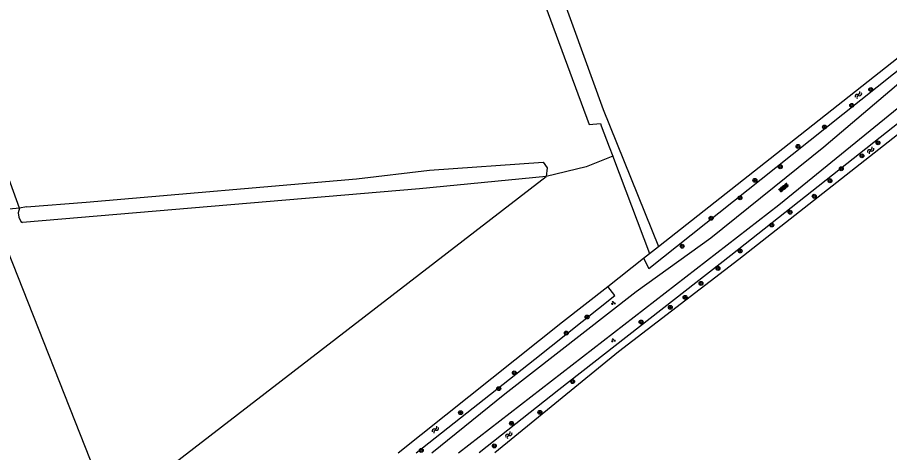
# Model space of a CAD drawing. Extents: x 135999 to 138000, y 396000 to 398501.
# Drawn here: x 137494.7 to 137674.1, y 396500 to 396589.6 of the extents above; entities that cross this region are included whole.
import ezdxf

# ---------------------------------------------------------------- set-up
doc = ezdxf.new("R2010")
doc.units = 0
for name, color, linetype in [('gg-knt-bronhoudergrens', 7, 'Continuous'), ('gg-knt-onverhard', 7, 'Continuous'), ('gg-kntw-bovenkant insteek waterloop', 7, 'Continuous'), ('gt-grn-vlakafsluiter', 7, 'Continuous'), ('gt-symb-boom', 7, 'Continuous'), ('gt-symb-groenvak', 7, 'Continuous'), ('gt-symb-overige verharding', 7, 'Continuous'), ('gt-symb-watersymbool', 7, 'Continuous'), ('gx-grn-maaiveld', 7, 'Continuous')]:
    doc.layers.add(name, color=color, linetype=linetype)

# ---------------------------------------------------------------- blocks, each defined once
blk = doc.blocks.new('gt0-BOOM')
at = {"layer": 'gt-symb-boom'}
for radius in [0.4, 0.2]:
    blk.add_circle((0, 0), radius, dxfattribs=at)
blk = doc.blocks.new('gt0-WA')
at = {"layer": 'gt-symb-watersymbool'}
for centre, start, end in [((-0.32, 0.02), 28.0725, 151.9275), ((0.43, 0.42), 208.0725, 331.9275), ((-0.32, -0.43), 28.0725, 151.9275), ((0.43, -0.03), 208.0725, 331.9275)]:
    blk.add_arc(centre, 0.425, start, end, dxfattribs=at)
blk = doc.blocks.new('gt0-OVH')
at = {"layer": 'gt-symb-overige verharding'}
for points in [[(-0.97, 0.3), (-0.97, 0.31), (-0.96, 0.32), (-0.97, 0.33), (-0.97, 0.34), (-0.98, 0.35), (-0.99, 0.35), (-1, 0.36), (-1.01, 0.35), (-1.02, 0.35), (-1.03, 0.34), (-1.03, 0.33), (-1.04, 0.32), (-1.03, 0.31), (-1.03, 0.3), (-1.02, 0.29), (-1.01, 0.29), (-1, 0.28), (-0.99, 0.29), (-0.98, 0.29)], [(-0.87, 0.11), (-0.87, 0.12), (-0.86, 0.13), (-0.87, 0.14), (-0.87, 0.15), (-0.88, 0.16), (-0.89, 0.16), (-0.9, 0.16), (-0.91, 0.16), (-0.92, 0.16), (-0.93, 0.15), (-0.93, 0.14), (-0.94, 0.13), (-0.93, 0.12), (-0.93, 0.11), (-0.92, 0.1), (-0.91, 0.09), (-0.9, 0.09), (-0.89, 0.09), (-0.88, 0.1)], [(-0.77, 0.3), (-0.77, 0.31), (-0.76, 0.32), (-0.77, 0.33), (-0.77, 0.34), (-0.78, 0.35), (-0.79, 0.35), (-0.8, 0.36), (-0.81, 0.35), (-0.82, 0.35), (-0.83, 0.34), (-0.83, 0.33), (-0.84, 0.32), (-0.83, 0.31), (-0.83, 0.3), (-0.82, 0.29), (-0.81, 0.29), (-0.8, 0.28), (-0.79, 0.29), (-0.78, 0.29)], [(-0.67, 0.11), (-0.67, 0.12), (-0.66, 0.13), (-0.67, 0.14), (-0.67, 0.15), (-0.68, 0.16), (-0.69, 0.16), (-0.7, 0.16), (-0.71, 0.16), (-0.72, 0.16), (-0.73, 0.15), (-0.73, 0.14), (-0.74, 0.13), (-0.73, 0.12), (-0.73, 0.11), (-0.72, 0.1), (-0.71, 0.09), (-0.7, 0.09), (-0.69, 0.09), (-0.68, 0.1)], [(-0.57, 0.3), (-0.57, 0.31), (-0.56, 0.32), (-0.57, 0.33), (-0.57, 0.34), (-0.58, 0.35), (-0.59, 0.35), (-0.6, 0.36), (-0.61, 0.35), (-0.62, 0.35), (-0.63, 0.34), (-0.63, 0.33), (-0.64, 0.32), (-0.63, 0.31), (-0.63, 0.3), (-0.62, 0.29), (-0.61, 0.29), (-0.6, 0.28), (-0.59, 0.29), (-0.58, 0.29)], [(-0.47, 0.11), (-0.47, 0.12), (-0.46, 0.13), (-0.47, 0.14), (-0.47, 0.15), (-0.48, 0.16), (-0.49, 0.16), (-0.5, 0.16), (-0.51, 0.16), (-0.52, 0.16), (-0.53, 0.15), (-0.53, 0.14), (-0.54, 0.13), (-0.53, 0.12), (-0.53, 0.11), (-0.52, 0.1), (-0.51, 0.09), (-0.5, 0.09), (-0.49, 0.09), (-0.48, 0.1)], [(-0.37, 0.3), (-0.37, 0.31), (-0.36, 0.32), (-0.37, 0.33), (-0.37, 0.34), (-0.38, 0.35), (-0.39, 0.35), (-0.4, 0.36), (-0.41, 0.35), (-0.42, 0.35), (-0.43, 0.34), (-0.43, 0.33), (-0.44, 0.32), (-0.43, 0.31), (-0.43, 0.3), (-0.42, 0.29), (-0.41, 0.29), (-0.4, 0.28), (-0.39, 0.29), (-0.38, 0.29)], [(-0.27, 0.11), (-0.27, 0.12), (-0.26, 0.13), (-0.27, 0.14), (-0.27, 0.15), (-0.28, 0.16), (-0.29, 0.16), (-0.3, 0.16), (-0.31, 0.16), (-0.32, 0.16), (-0.33, 0.15), (-0.33, 0.14), (-0.34, 0.13), (-0.33, 0.12), (-0.33, 0.11), (-0.32, 0.1), (-0.31, 0.09), (-0.3, 0.09), (-0.29, 0.09), (-0.28, 0.1)], [(-0.17, 0.3), (-0.17, 0.31), (-0.16, 0.32), (-0.17, 0.33), (-0.17, 0.34), (-0.18, 0.35), (-0.19, 0.35), (-0.2, 0.36), (-0.21, 0.35), (-0.22, 0.35), (-0.23, 0.34), (-0.23, 0.33), (-0.24, 0.32), (-0.23, 0.31), (-0.23, 0.3), (-0.22, 0.29), (-0.21, 0.29), (-0.2, 0.28), (-0.19, 0.29), (-0.18, 0.29)], [(-0.07, 0.11), (-0.07, 0.12), (-0.06, 0.13), (-0.07, 0.14), (-0.07, 0.15), (-0.08, 0.16), (-0.09, 0.16), (-0.1, 0.16), (-0.11, 0.16), (-0.12, 0.16), (-0.13, 0.15), (-0.13, 0.14), (-0.14, 0.13), (-0.13, 0.12), (-0.13, 0.11), (-0.12, 0.1), (-0.11, 0.09), (-0.1, 0.09), (-0.09, 0.09), (-0.08, 0.1)], [(0.03, 0.3), (0.03, 0.31), (0.04, 0.32), (0.03, 0.33), (0.03, 0.34), (0.02, 0.35), (0.01, 0.35), (0, 0.36), (-0.01, 0.35), (-0.02, 0.35), (-0.03, 0.34), (-0.03, 0.33), (-0.04, 0.32), (-0.03, 0.31), (-0.03, 0.3), (-0.02, 0.29), (-0.01, 0.29), (0, 0.28), (0.01, 0.29), (0.02, 0.29)], [(0.13, 0.11), (0.13, 0.12), (0.14, 0.13), (0.13, 0.14), (0.13, 0.15), (0.12, 0.16), (0.11, 0.16), (0.1, 0.16), (0.09, 0.16), (0.08, 0.16), (0.07, 0.15), (0.07, 0.14), (0.06, 0.13), (0.07, 0.12), (0.07, 0.11), (0.08, 0.1), (0.09, 0.09), (0.1, 0.09), (0.11, 0.09), (0.12, 0.1)], [(0.23, 0.3), (0.23, 0.31), (0.24, 0.32), (0.23, 0.33), (0.23, 0.34), (0.22, 0.35), (0.21, 0.35), (0.2, 0.36), (0.19, 0.35), (0.18, 0.35), (0.17, 0.34), (0.17, 0.33), (0.16, 0.32), (0.17, 0.31), (0.17, 0.3), (0.18, 0.29), (0.19, 0.29), (0.2, 0.28), (0.21, 0.29), (0.22, 0.29)], [(0.33, 0.11), (0.33, 0.12), (0.34, 0.13), (0.33, 0.14), (0.33, 0.15), (0.32, 0.16), (0.31, 0.16), (0.3, 0.16), (0.29, 0.16), (0.28, 0.16), (0.27, 0.15), (0.27, 0.14), (0.26, 0.13), (0.27, 0.12), (0.27, 0.11), (0.28, 0.1), (0.29, 0.09), (0.3, 0.09), (0.31, 0.09), (0.32, 0.1)], [(0.43, 0.3), (0.43, 0.31), (0.44, 0.32), (0.43, 0.33), (0.43, 0.34), (0.42, 0.35), (0.41, 0.35), (0.4, 0.36), (0.39, 0.35), (0.38, 0.35), (0.37, 0.34), (0.37, 0.33), (0.36, 0.32), (0.37, 0.31), (0.37, 0.3), (0.38, 0.29), (0.39, 0.29), (0.4, 0.28), (0.41, 0.29), (0.42, 0.29)], [(0.53, 0.11), (0.53, 0.12), (0.54, 0.13), (0.53, 0.14), (0.53, 0.15), (0.52, 0.16), (0.51, 0.16), (0.5, 0.16), (0.49, 0.16), (0.48, 0.16), (0.47, 0.15), (0.47, 0.14), (0.46, 0.13), (0.47, 0.12), (0.47, 0.11), (0.48, 0.1), (0.49, 0.09), (0.5, 0.09), (0.51, 0.09), (0.52, 0.1)], [(0.63, 0.3), (0.63, 0.31), (0.64, 0.32), (0.63, 0.33), (0.63, 0.34), (0.62, 0.35), (0.61, 0.35), (0.6, 0.36), (0.59, 0.35), (0.58, 0.35), (0.57, 0.34), (0.57, 0.33), (0.56, 0.32), (0.57, 0.31), (0.57, 0.3), (0.58, 0.29), (0.59, 0.29), (0.6, 0.28), (0.61, 0.29), (0.62, 0.29)], [(0.73, 0.11), (0.73, 0.12), (0.74, 0.13), (0.73, 0.14), (0.73, 0.15), (0.72, 0.16), (0.71, 0.16), (0.7, 0.16), (0.69, 0.16), (0.68, 0.16), (0.67, 0.15), (0.67, 0.14), (0.66, 0.13), (0.67, 0.12), (0.67, 0.11), (0.68, 0.1), (0.69, 0.09), (0.7, 0.09), (0.71, 0.09), (0.72, 0.1)], [(0.83, 0.3), (0.83, 0.31), (0.84, 0.32), (0.83, 0.33), (0.83, 0.34), (0.82, 0.35), (0.81, 0.35), (0.8, 0.36), (0.79, 0.35), (0.78, 0.35), (0.77, 0.34), (0.77, 0.33), (0.76, 0.32), (0.77, 0.31), (0.77, 0.3), (0.78, 0.29), (0.79, 0.29), (0.8, 0.28), (0.81, 0.29), (0.82, 0.29)], [(0.93, 0.11), (0.93, 0.12), (0.94, 0.13), (0.93, 0.14), (0.93, 0.15), (0.92, 0.16), (0.91, 0.16), (0.9, 0.16), (0.89, 0.16), (0.88, 0.16), (0.87, 0.15), (0.87, 0.14), (0.86, 0.13), (0.87, 0.12), (0.87, 0.11), (0.88, 0.1), (0.89, 0.09), (0.9, 0.09), (0.91, 0.09), (0.92, 0.1)], [(1.03, 0.3), (1.03, 0.31), (1.04, 0.32), (1.03, 0.33), (1.03, 0.34), (1.02, 0.35), (1.01, 0.35), (1, 0.36), (0.99, 0.35), (0.98, 0.35), (0.97, 0.34), (0.97, 0.33), (0.96, 0.32), (0.97, 0.31), (0.97, 0.3), (0.98, 0.29), (0.99, 0.29), (1, 0.28), (1.01, 0.29), (1.02, 0.29)], [(-0.97, -0.14), (-0.97, -0.13), (-0.96, -0.12), (-0.97, -0.11), (-0.97, -0.1), (-0.98, -0.09), (-0.99, -0.09), (-1, -0.08), (-1.01, -0.09), (-1.02, -0.09), (-1.03, -0.1), (-1.03, -0.11), (-1.04, -0.12), (-1.03, -0.13), (-1.03, -0.14), (-1.02, -0.15), (-1.01, -0.15), (-1, -0.16), (-0.99, -0.15), (-0.98, -0.15)], [(-0.87, -0.33), (-0.87, -0.32), (-0.86, -0.31), (-0.87, -0.3), (-0.87, -0.29), (-0.88, -0.28), (-0.89, -0.28), (-0.9, -0.28), (-0.91, -0.28), (-0.92, -0.28), (-0.93, -0.29), (-0.93, -0.3), (-0.94, -0.31), (-0.93, -0.32), (-0.93, -0.33), (-0.92, -0.34), (-0.91, -0.35), (-0.9, -0.35), (-0.89, -0.35), (-0.88, -0.34)], [(-0.77, -0.14), (-0.77, -0.13), (-0.76, -0.12), (-0.77, -0.11), (-0.77, -0.1), (-0.78, -0.09), (-0.79, -0.09), (-0.8, -0.08), (-0.81, -0.09), (-0.82, -0.09), (-0.83, -0.1), (-0.83, -0.11), (-0.84, -0.12), (-0.83, -0.13), (-0.83, -0.14), (-0.82, -0.15), (-0.81, -0.15), (-0.8, -0.16), (-0.79, -0.15), (-0.78, -0.15)], [(-0.67, -0.33), (-0.67, -0.32), (-0.66, -0.31), (-0.67, -0.3), (-0.67, -0.29), (-0.68, -0.28), (-0.69, -0.28), (-0.7, -0.28), (-0.71, -0.28), (-0.72, -0.28), (-0.73, -0.29), (-0.73, -0.3), (-0.74, -0.31), (-0.73, -0.32), (-0.73, -0.33), (-0.72, -0.34), (-0.71, -0.35), (-0.7, -0.35), (-0.69, -0.35), (-0.68, -0.34)], [(-0.57, -0.14), (-0.57, -0.13), (-0.56, -0.12), (-0.57, -0.11), (-0.57, -0.1), (-0.58, -0.09), (-0.59, -0.09), (-0.6, -0.08), (-0.61, -0.09), (-0.62, -0.09), (-0.63, -0.1), (-0.63, -0.11), (-0.64, -0.12), (-0.63, -0.13), (-0.63, -0.14), (-0.62, -0.15), (-0.61, -0.15), (-0.6, -0.16), (-0.59, -0.15), (-0.58, -0.15)], [(-0.47, -0.33), (-0.47, -0.32), (-0.46, -0.31), (-0.47, -0.3), (-0.47, -0.29), (-0.48, -0.28), (-0.49, -0.28), (-0.5, -0.28), (-0.51, -0.28), (-0.52, -0.28), (-0.53, -0.29), (-0.53, -0.3), (-0.54, -0.31), (-0.53, -0.32), (-0.53, -0.33), (-0.52, -0.34), (-0.51, -0.35), (-0.5, -0.35), (-0.49, -0.35), (-0.48, -0.34)], [(-0.37, -0.14), (-0.37, -0.13), (-0.36, -0.12), (-0.37, -0.11), (-0.37, -0.1), (-0.38, -0.09), (-0.39, -0.09), (-0.4, -0.08), (-0.41, -0.09), (-0.42, -0.09), (-0.43, -0.1), (-0.43, -0.11), (-0.44, -0.12), (-0.43, -0.13), (-0.43, -0.14), (-0.42, -0.15), (-0.41, -0.15), (-0.4, -0.16), (-0.39, -0.15), (-0.38, -0.15)], [(-0.27, -0.33), (-0.27, -0.32), (-0.26, -0.31), (-0.27, -0.3), (-0.27, -0.29), (-0.28, -0.28), (-0.29, -0.28), (-0.3, -0.28), (-0.31, -0.28), (-0.32, -0.28), (-0.33, -0.29), (-0.33, -0.3), (-0.34, -0.31), (-0.33, -0.32), (-0.33, -0.33), (-0.32, -0.34), (-0.31, -0.35), (-0.3, -0.35), (-0.29, -0.35), (-0.28, -0.34)], [(-0.17, -0.14), (-0.17, -0.13), (-0.16, -0.12), (-0.17, -0.11), (-0.17, -0.1), (-0.18, -0.09), (-0.19, -0.09), (-0.2, -0.08), (-0.21, -0.09), (-0.22, -0.09), (-0.23, -0.1), (-0.23, -0.11), (-0.24, -0.12), (-0.23, -0.13), (-0.23, -0.14), (-0.22, -0.15), (-0.21, -0.15), (-0.2, -0.16), (-0.19, -0.15), (-0.18, -0.15)], [(-0.07, -0.33), (-0.07, -0.32), (-0.06, -0.31), (-0.07, -0.3), (-0.07, -0.29), (-0.08, -0.28), (-0.09, -0.28), (-0.1, -0.28), (-0.11, -0.28), (-0.12, -0.28), (-0.13, -0.29), (-0.13, -0.3), (-0.14, -0.31), (-0.13, -0.32), (-0.13, -0.33), (-0.12, -0.34), (-0.11, -0.35), (-0.1, -0.35), (-0.09, -0.35), (-0.08, -0.34)], [(0.03, -0.14), (0.03, -0.13), (0.04, -0.12), (0.03, -0.11), (0.03, -0.1), (0.02, -0.09), (0.01, -0.09), (0, -0.08), (-0.01, -0.09), (-0.02, -0.09), (-0.03, -0.1), (-0.03, -0.11), (-0.04, -0.12), (-0.03, -0.13), (-0.03, -0.14), (-0.02, -0.15), (-0.01, -0.15), (0, -0.16), (0.01, -0.15), (0.02, -0.15)], [(0.13, -0.33), (0.13, -0.32), (0.14, -0.31), (0.13, -0.3), (0.13, -0.29), (0.12, -0.28), (0.11, -0.28), (0.1, -0.28), (0.09, -0.28), (0.08, -0.28), (0.07, -0.29), (0.07, -0.3), (0.06, -0.31), (0.07, -0.32), (0.07, -0.33), (0.08, -0.34), (0.09, -0.35), (0.1, -0.35), (0.11, -0.35), (0.12, -0.34)], [(0.23, -0.14), (0.23, -0.13), (0.24, -0.12), (0.23, -0.11), (0.23, -0.1), (0.22, -0.09), (0.21, -0.09), (0.2, -0.08), (0.19, -0.09), (0.18, -0.09), (0.17, -0.1), (0.17, -0.11), (0.16, -0.12), (0.17, -0.13), (0.17, -0.14), (0.18, -0.15), (0.19, -0.15), (0.2, -0.16), (0.21, -0.15), (0.22, -0.15)], [(0.33, -0.33), (0.33, -0.32), (0.34, -0.31), (0.33, -0.3), (0.33, -0.29), (0.32, -0.28), (0.31, -0.28), (0.3, -0.28), (0.29, -0.28), (0.28, -0.28), (0.27, -0.29), (0.27, -0.3), (0.26, -0.31), (0.27, -0.32), (0.27, -0.33), (0.28, -0.34), (0.29, -0.35), (0.3, -0.35), (0.31, -0.35), (0.32, -0.34)], [(0.43, -0.14), (0.43, -0.13), (0.44, -0.12), (0.43, -0.11), (0.43, -0.1), (0.42, -0.09), (0.41, -0.09), (0.4, -0.08), (0.39, -0.09), (0.38, -0.09), (0.37, -0.1), (0.37, -0.11), (0.36, -0.12), (0.37, -0.13), (0.37, -0.14), (0.38, -0.15), (0.39, -0.15), (0.4, -0.16), (0.41, -0.15), (0.42, -0.15)], [(0.53, -0.33), (0.53, -0.32), (0.54, -0.31), (0.53, -0.3), (0.53, -0.29), (0.52, -0.28), (0.51, -0.28), (0.5, -0.28), (0.49, -0.28), (0.48, -0.28), (0.47, -0.29), (0.47, -0.3), (0.46, -0.31), (0.47, -0.32), (0.47, -0.33), (0.48, -0.34), (0.49, -0.35), (0.5, -0.35), (0.51, -0.35), (0.52, -0.34)], [(0.63, -0.14), (0.63, -0.13), (0.64, -0.12), (0.63, -0.11), (0.63, -0.1), (0.62, -0.09), (0.61, -0.09), (0.6, -0.08), (0.59, -0.09), (0.58, -0.09), (0.57, -0.1), (0.57, -0.11), (0.56, -0.12), (0.57, -0.13), (0.57, -0.14), (0.58, -0.15), (0.59, -0.15), (0.6, -0.16), (0.61, -0.15), (0.62, -0.15)], [(0.73, -0.33), (0.73, -0.32), (0.74, -0.31), (0.73, -0.3), (0.73, -0.29), (0.72, -0.28), (0.71, -0.28), (0.7, -0.28), (0.69, -0.28), (0.68, -0.28), (0.67, -0.29), (0.67, -0.3), (0.66, -0.31), (0.67, -0.32), (0.67, -0.33), (0.68, -0.34), (0.69, -0.35), (0.7, -0.35), (0.71, -0.35), (0.72, -0.34)], [(0.83, -0.14), (0.83, -0.13), (0.84, -0.12), (0.83, -0.11), (0.83, -0.1), (0.82, -0.09), (0.81, -0.09), (0.8, -0.08), (0.79, -0.09), (0.78, -0.09), (0.77, -0.1), (0.77, -0.11), (0.76, -0.12), (0.77, -0.13), (0.77, -0.14), (0.78, -0.15), (0.79, -0.15), (0.8, -0.16), (0.81, -0.15), (0.82, -0.15)], [(0.93, -0.33), (0.93, -0.32), (0.94, -0.31), (0.93, -0.3), (0.93, -0.29), (0.92, -0.28), (0.91, -0.28), (0.9, -0.28), (0.89, -0.28), (0.88, -0.28), (0.87, -0.29), (0.87, -0.3), (0.86, -0.31), (0.87, -0.32), (0.87, -0.33), (0.88, -0.34), (0.89, -0.35), (0.9, -0.35), (0.91, -0.35), (0.92, -0.34)], [(1.03, -0.14), (1.03, -0.13), (1.04, -0.12), (1.03, -0.11), (1.03, -0.1), (1.02, -0.09), (1.01, -0.09), (1, -0.08), (0.99, -0.09), (0.98, -0.09), (0.97, -0.1), (0.97, -0.11), (0.96, -0.12), (0.97, -0.13), (0.97, -0.14), (0.98, -0.15), (0.99, -0.15), (1, -0.16), (1.01, -0.15), (1.02, -0.15)]]:
    blk.add_lwpolyline(points, close=True, dxfattribs=at)
blk = doc.blocks.new('gt0-GRVAK')
at = {"layer": 'gt-symb-groenvak'}
for p, q in [((-0.11, 0.19), (-0.23, 0.24)), ((-0.18, 0.15), (0.09, 0.15)), ((-0.09, 0.21), (-0.16, 0.32)), ((-0.05, 0.21), (-0.05, 0.39)), ((0, 0.21), (0.06, 0.32)), ((0.02, 0.19), (0.13, 0.24)), ((0.26, -0.05), (0.2, 0.06)), ((0.3, -0.05), (0.3, 0.13)), ((0.35, -0.05), (0.41, 0.06)), ((-0.24, -0.23), (-0.36, -0.18)), ((-0.32, -0.26), (-0.05, -0.26)), ((-0.23, -0.21), (-0.29, -0.1)), ((-0.18, -0.2), (-0.18, -0.02)), ((-0.14, -0.21), (-0.07, -0.1)), ((-0.12, -0.23), (0, -0.18)), ((0.24, -0.07), (0.12, -0.02)), ((0.17, -0.11), (0.44, -0.11)), ((0.37, -0.07), (0.49, -0.02))]:
    blk.add_line(p, q, dxfattribs=at)

msp = doc.modelspace()

# ---------------------------------------------------------------- linework, layer by layer
at = {"layer": 'gg-knt-bronhoudergrens'}
for p, q in [((137495.08, 396550.31), (137491.36, 396560.61)), ((137616.12, 396534.24), (137623.52, 396540.06))]:
    msp.add_line(p, q, dxfattribs=at)
msp.add_lwpolyline([(137617.16, 396561.07), (137611.7, 396558.85), (137603.49, 396556.87)], dxfattribs=at)
at = {"layer": 'gg-knt-onverhard'}
for points in [[(137579.93, 396500), (137594.92, 396512.12), (137621.97, 396533.19), (137637.32, 396544.24), (137660.62, 396562.97), (137677.84, 396577.58), (137681.48, 396579.97), (137685.03, 396582.07), (137685.66, 396582.52)], [(137585.42, 396500), (137651.35, 396551.05), (137683.78, 396577.4), (137686.58, 396577.34), (137688.01, 396575.39)]]:
    msp.add_lwpolyline(points, dxfattribs=at)
at = {"layer": 'gg-kntw-bovenkant insteek waterloop'}
for p, q in [((137615.21, 396570.63), (137626.59, 396542.48)), ((137614.64, 396567.73), (137614.8, 396567.29)), ((137614.8, 396567.29), (137616.45, 396562.95)), ((137616.45, 396562.95), (137617.16, 396561.07)), ((137617.16, 396561.07), (137617.31, 396560.66)), ((137579.47, 396558.14), (137602.86, 396559.8)), ((137617.31, 396560.66), (137624.73, 396541.01)), ((137564.41, 396556.38), (137579.47, 396558.14)), ((137496.51, 396550.61), (137495.08, 396550.31)), ((137623.52, 396540.06), (137624.73, 396541.01))]:
    msp.add_line(p, q, dxfattribs=at)
for points in [[(137546.26, 396743.98), (137558.01, 396714.43), (137596.37, 396610.68), (137612.33, 396567.53), (137614.64, 396567.73)], [(137558.82, 396722.83), (137559.46, 396720.75), (137573.48, 396685.73), (137615.21, 396570.63)], [(137626.59, 396542.48), (137650.89, 396561.6), (137684.67, 396588.25), (137689.05, 396633.56), (137689.24, 396635.72)], [(137623.52, 396540.06), (137624.56, 396537.91), (137650.69, 396558.71), (137682.03, 396583.59)], [(137684.62, 396566.83), (137685.52, 396577.11), (137683.74, 396577.11), (137683.27, 396573.65), (137641.44, 396540.59), (137606.06, 396512.96), (137589.64, 396500)], [(137682.45, 396570.72), (137643.12, 396539.75), (137618.32, 396520.74), (137592.89, 396500)], [(137602.86, 396559.8), (137603.66, 396558.64), (137603.49, 396556.87)], [(137603.49, 396556.87), (137577.4, 396554.29), (137495.71, 396547.38)], [(137496.51, 396550.61), (137508.78, 396551.55), (137564.41, 396556.38)], [(137495.08, 396550.31), (137494.78, 396549.4), (137494.92, 396548.45), (137495.36, 396547.6), (137495.71, 396547.38)], [(137573, 396500), (137606.81, 396526.91), (137616.12, 396534.24)], [(137576.73, 396500), (137601.1, 396519.23), (137617.6, 396532.37), (137616.12, 396534.24)]]:
    msp.add_lwpolyline(points, dxfattribs=at)
at = {"layer": 'gt-grn-vlakafsluiter'}
msp.add_line((137624.73, 396541.01), (137626.59, 396542.48), dxfattribs=at)
at = {"layer": 'gx-grn-maaiveld'}
msp.add_lwpolyline([(137495.08, 396550.31), (137489.33, 396549.82), (137513.88, 396487.8), (137603.49, 396556.87)], dxfattribs=at)

# ---------------------------------------------------------------- block references
at = {"layer": 'gt-symb-boom'}
for p in [(137670.26, 396574.76), (137666.35, 396571.49), (137660.74, 396567.04), (137655.29, 396563.04), (137671.75, 396563.78), (137668.44, 396561.1), (137651.64, 396558.86), (137664.19, 396558.45), (137646.41, 396556.06), (137661.86, 396555.97), (137643.35, 396552.47), (137658.62, 396552.79), (137637.4, 396548.26), (137653.66, 396549.5), (137649.88, 396546.86), (137631.45, 396542.5), (137643.39, 396541.52), (137638.82, 396537.94), (137635.33, 396534.85), (137632.05, 396531.99), (137629, 396529.93), (137611.88, 396527.94), (137623, 396526.92), (137607.6, 396524.63), (137596.9, 396516.44), (137608.9, 396514.65), (137593.7, 396513.2), (137585.85, 396508.25), (137602.17, 396508.32), (137596.33, 396506.05), (137577.76, 396500.48), (137592.79, 396501.41)]:
    msp.add_blockref('gt0-BOOM', p, dxfattribs=at)
at = {"layer": 'gt-symb-groenvak'}
for p in [(137617.26, 396530.82), (137617.26, 396523.14)]:
    msp.add_blockref('gt0-GRVAK', p, dxfattribs=at)
at = {"layer": 'gt-symb-overige verharding', "rotation": 38.257016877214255}
msp.add_blockref('gt0-OVH', (137652.33, 396554.55), dxfattribs=at)
at = {"layer": 'gt-symb-watersymbool'}
for p, rotation in [((137667.68, 396573.57), 51.984339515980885), ((137670.2, 396562.18), 51.984339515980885), ((137580.62, 396504.72), 51.984339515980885), ((137595.73, 396503.62), 51.984339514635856)]:
    msp.add_blockref('gt0-WA', p, dxfattribs=dict(at, rotation=rotation))

doc.saveas('drawing.dxf')
